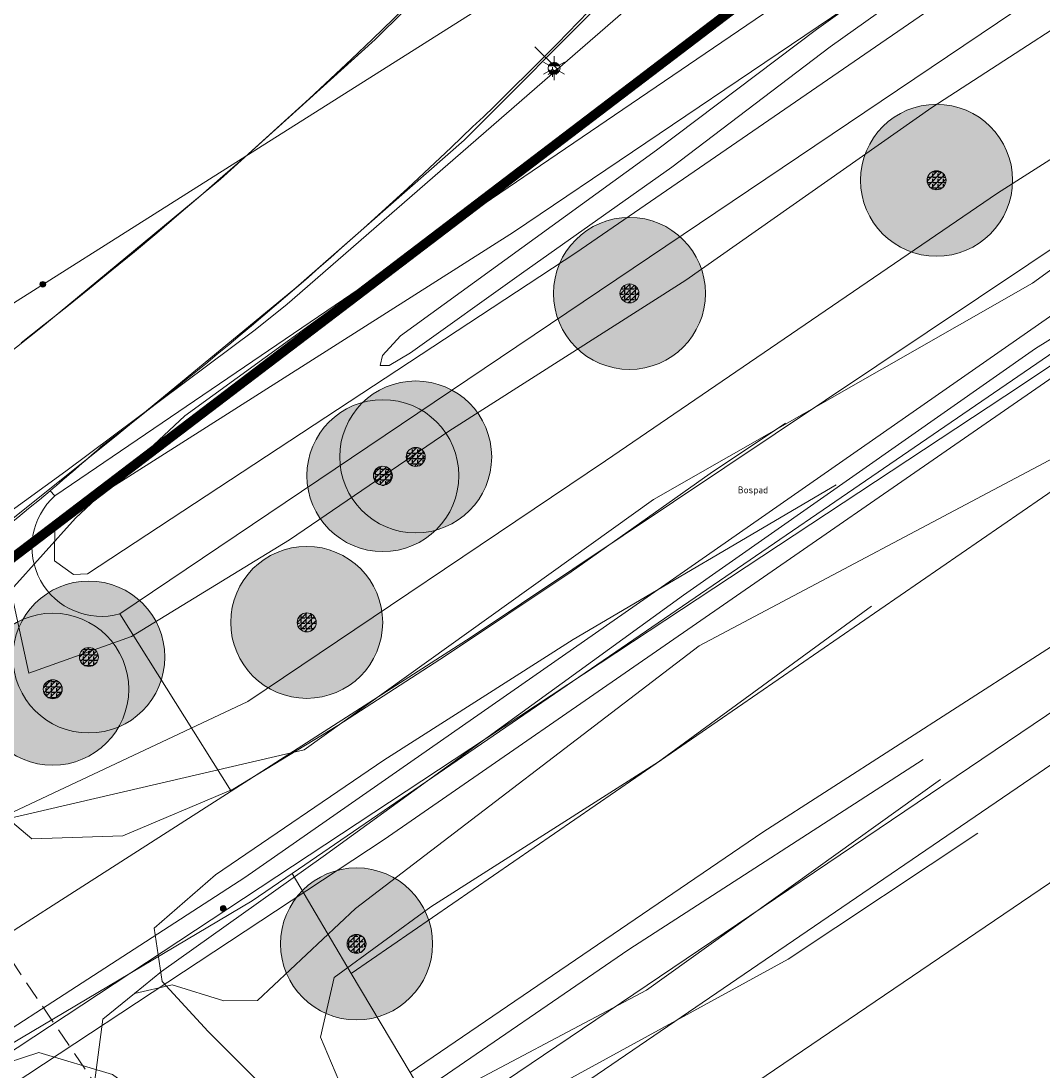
# Model space of a CAD drawing. Header units: metres. Extents: x 163628 to 167855, y 402678 to 405435.
# Tile 641 of 656: x 167438 to 167465, y 404865 to 404893. Entities that reach past the tile are written whole.
import ezdxf
from ezdxf.enums import TextEntityAlignment as Align

# ---------------------------------------------------------------- set-up
doc = ezdxf.new("R2010")
doc.units = ezdxf.units.M
doc.linetypes.add('DASHED2', pattern=[0.375, 0.25, -0.125])
doc.linetypes.add('X-CA190022.004-UO-TXT_Tekst 1op200$0$AL-DETAILS', pattern=[5.2, 2, -1.2, 2])
doc.layers.get('0').update_dxf_attribs({"lineweight": 25})
for name, color, linetype, lineweight in [('B-WE-KW-KUNSTWERK_DUIKER-G', 252, 'Continuous', 18), ('X-CA190022.004-UO-BGT_Ondergrond$0$GE_316_WGDFietspad_Vlak_GEM', 253, 'Continuous', 9), ('X-CA190022.004-UO-BGT_Ondergrond$0$GE_317_WGDVoetpad_Vlak_GEM', 253, 'Continuous', 9), ('X-CA190022.004-UO-BGT_Ondergrond$0$GE_432_OTDOnverhard_zand_Vlak_GEM', 253, 'Continuous', 9), ('X-CA190022.004-UO-BGT_Ondergrond$0$GE_478_BTDGroenvoorziening_bosplantsoen_GEM', 253, 'Continuous', 9), ('X-CA190022.004-UO-BGT_Ondergrond$0$GE_479_BTDGroenvoorziening_grasenkruida_GEM', 253, 'Continuous', 9), ('X-CA190022.004-UO-BGT_Ondergrond$0$GE_504_WTDWaterloop_sloot_Vlak_GEM', 253, 'Continuous', 9), ('X-CA190022.004-UO-BGT_Ondergrond$0$GE_541_OWTOever_slootkant_Vlak_GEM', 253, 'Continuous', 9), ('X-CA190022.004-UO-BGT_Ondergrond$0$GE_861_PALLichtmast_Punt_GEM', 253, 'Continuous', 9), ('X-CA190022.004-UO-DTM inmeting$0$B-WE-AL-AANPIJLING-T18', 246, 'Continuous', 0), ('X-CA190022.004-UO-DTM inmeting$0$B-WE-GR-BOOM-S', 246, 'Continuous', 0), ('X-CA190022.004-UO-DTM inmeting$0$B-WE-GW-TALUD_KNIKLIJN-G', 246, 'Continuous', 0), ('X-CA190022.004-UO-DTM inmeting$0$B-WE-GW-TALUD_KRUIN-G', 246, 'Continuous', 0), ('X-CA190022.004-UO-DTM inmeting$0$B-WE-GW-WATERGANG_BODEM-G', 246, 'Continuous', 0), ('X-CA190022.004-UO-DTM inmeting$0$B-WE-GW-WATERGANG_INSTEEK-G', 246, 'Continuous', 0), ('X-CA190022.004-UO-DTM inmeting$0$B-WE-IE-MEUBILAIR_WEGMEUBILAIR-S', 246, 'Continuous', 0), ('X-CA190022.004-UO-DTM inmeting$0$B-WE-VH-VERHARDING_ASFALT-G', 246, 'Continuous', 0), ('X-CA190022.004-UO-DTM inmeting$0$B-WE-VH-VERHARDING_HALFVERHARDING-G', 246, 'Continuous', 0), ('X-CA190022.004-UO-KAD_Percelen$0$B-WE-KG-GRENS_PERCEEL-GV', 150, 'Continuous', 9), ('X-CA190022.004-UO-TXT_Tekst 1op200$0$X-XX-AL-VERWIJZING_DETAIL-G', 7, 'X-CA190022.004-UO-TXT_Tekst 1op200$0$AL-DETAILS', 0)]:
    doc.layers.add(name, color=color, linetype=linetype, lineweight=lineweight)
doc.layers.add('X-CA190022.004-UO-DTM inmeting$0$X-XX-AL-MEETPUNT-S', color=246, linetype='Continuous', lineweight=0, plot=False)
doc.layers.add('X-CA190022.004-UO-DWM_Beplanting$0$B-WE-GR-BOOM-S AFKOMSTIG UIT DTM_v0.4', color=252, linetype='Continuous')
doc.layers.add('X-CA190022.004-UO-DWM_Beplanting$0$N-GV-GR-GRAS-A-200', color=7, linetype='Continuous')
for name, color, linetype, lineweight, transparency in [('X-CA190022.004-UO-KLIC$0$B-OI-KL-DATA_KPN_0000546663_VECT_19O042617-G', 42, 'X-CA190022.004-UO-KLIC$0$1-200 TELEFONIE-KPN', 0, 0.25), ('X-CA190022.004-UO-KLIC$0$B-OI-KL-DATA_ZIGGO BV_0000546674_VECT_19O042617-G', 42, 'X-CA190022.004-UO-KLIC$0$1-200 ZIGGO', 0, 0.25), ('X-CA190022.004-UO-KLIC$0$B-WE-KL-ET_LS-G', 42, 'X-CA190022.004-UO-KLIC$0$1-200 LAAGSPANNING', 0, 0.25), ('X-CA190022.004-UO-KLIC$0$B-WE-KL-ET_LS_HULPSTUK-S', 42, 'X-CA190022.004-UO-KLIC$0$1-200 LAAGSPANNING', 0, 0.25), ('X-CA190022.004-UO-KLIC$0$B-WE-KL-ET_LS_KABELBED-G', 42, 'X-CA190022.004-UO-KLIC$0$1-200 LAAGSPANNING', 0, 0.25)]:
    doc.layers.add(name, color=color, linetype=linetype, lineweight=lineweight, transparency=transparency)
doc.styles.add('X-CA190022.004-UO-BGT_Ondergrond$0$NLCS-ISO', font='NLCS-ISO.ttf')
doc.styles.add('X-CA190022.004-UO-DTM inmeting$0$NLCS-ISO', font='isocpeur.ttf', dxfattribs={"height": 2.5})
doc.styles.add('X-CA190022.004-UO-KLIC$0$NLCS-ISO', font='NLCS-ISO.ttf')
doc.linetypes.add('X-CA190022.004-UO-KLIC$0$1-200 LAAGSPANNING', pattern='A,1.5,-0.6,["LS",X-CA190022.004-UO-KLIC$0$NLCS-ISO,S=0.24,R=0,X=-0.45,Y=-0.12],-0.05', length=2.15)
doc.linetypes.add('X-CA190022.004-UO-KLIC$0$1-200 TELEFONIE-KPN', pattern='A,1.5,-0.6,["KPN",X-CA190022.004-UO-KLIC$0$NLCS-ISO,S=0.24,R=0,X=-0.5,Y=-0.12],-0.3', length=2.4)
doc.linetypes.add('X-CA190022.004-UO-KLIC$0$1-200 ZIGGO', pattern='A,1.5,-0.6,["ZIGGO",X-CA190022.004-UO-KLIC$0$NLCS-ISO,S=0.24,R=0,X=-0.5,Y=-0.12],-0.5', length=2.6)

# ---------------------------------------------------------------- blocks, each defined once
blk = doc.blocks.new('X-CA190022.004-UO-BGT_Ondergrond$0$N-SIE-WEG_LICHTMAST-SO')
h = blk.add_hatch(color=256)
h.paths.add_polyline_path([(1.16, 0.5, 0.658505), (-1.16, 0.5)])
h.paths.add_polyline_path([(-1.16, -0.5, 0.658505), (1.16, -0.5)])
at = {"flags": 128}
for points in [[(0, 1.27), (0, 2.53)], [(-2.19, 1.27), (-1.1, 0.63)], [(-1.16, 0.5), (1.16, 0.5)], [(1.1, 0.63), (2.19, 1.27)], [(-2.19, -1.27), (-1.1, -0.63)], [(-1.16, -0.5), (1.16, -0.5)], [(0, -1.27), (0, -2.53)], [(2.19, -1.27), (1.1, -0.63)]]:
    blk.add_lwpolyline(points, dxfattribs=at)
at = {"ltscale": 0.5}
blk.add_circle((0, 0), 1.27, dxfattribs=at)
at = {"style": 'X-CA190022.004-UO-BGT_Ondergrond$0$NLCS-ISO'}
blk.add_attdef('TYPE', text='', height=1.8, dxfattribs=at).set_placement((0, 2.53), align=Align.BOTTOM_CENTER)
blk = doc.blocks.new('X-CA190022.004-UO-BGT_Ondergrond$0$IMGEOLichtmastpaal')
at = {"xscale": 5, "yscale": 5, "zscale": 5}
blk.add_blockref('X-CA190022.004-UO-BGT_Ondergrond$0$N-SIE-WEG_LICHTMAST-SO', (0, 6.4), dxfattribs=at)
blk = doc.blocks.new('X-CA190022.004-UO-DTM inmeting$0$punt')
at = {"color": 0, "lineweight": -2}
blk.add_line((0, 0), (0, 0), dxfattribs=at)
blk = doc.blocks.new('X-CA190022.004-UO-DTM inmeting$0$boom')
h = blk.add_hatch()
h.set_pattern_fill('ANSI31', color=256, scale=0.13)
h.paths.add_polyline_path([(-1, 0, 1), (1, 0, 1)])
blk.add_circle((0, 0), 1)
blk = doc.blocks.new('X-CA190022.004-UO-DTM inmeting$0$SIE-WEG_PAAL_ALGEMEEN_TYPE_01')
h = blk.add_hatch(color=256)
edge = h.paths.add_edge_path()
edge.add_arc((0, 0), 0.188, 0, 360)
at = {"ltscale": 0.5}
blk.add_circle((0, 0), 0.188, dxfattribs=at)
blk = doc.blocks.new('X-CA190022.004-UO-DTM inmeting$0$B-SIE-WEG_LICHTMAST-SO')
at = {"ltscale": 0.1}
for p, q in [((-0.33, 0.19), (-0.67, 0.39)), ((0, 0.39), (0, 0.77)), ((0.33, 0.19), (0.67, 0.39)), ((-0.33, -0.19), (-0.67, -0.39)), ((0, -0.39), (0, -0.77)), ((0.33, -0.19), (0.67, -0.39))]:
    blk.add_line(p, q, dxfattribs=at)
at = {"flags": 128}
for points in [[(-0.35, 0.15), (0.35, 0.15)], [(-0.35, -0.15), (0.35, -0.15)]]:
    blk.add_lwpolyline(points, dxfattribs=at)
at = {"ltscale": 0.1}
blk.add_circle((0, 0), 0.386, dxfattribs=at)
at = {"style": 'X-CA190022.004-UO-DTM inmeting$0$NLCS-ISO'}
blk.add_attdef('TYPE', text='', height=0.549, dxfattribs=at).set_placement((0, 0.77), align=Align.BOTTOM_CENTER)
blk = doc.blocks.new('X-CA190022.004-UO-KLIC$0$SKL-WTB_HULP_MOF-SO')
at = {"linetype": 'ByBlock', "lineweight": 18}
h = blk.add_hatch(color=0, dxfattribs=at)
h.dxf.hatch_style = 1
h.paths.add_polyline_path([(-0.5625, 0, 1), (0.5625, 0, 1)])
at = {"color": 0, "linetype": 'ByBlock', "lineweight": 18}
blk.add_circle((0, 0), 0.5625, dxfattribs=at)
at = {"color": 0, "linetype": 'ByBlock', "lineweight": 18, "style": 'X-CA190022.004-UO-KLIC$0$NLCS-ISO', "flags": 1}
for tag, p in [('TYPE', (1.5, 0)), ('OMSCHRIJVING', (1.5, -3)), ('LABEL', (1.5, -1.5))]:
    blk.add_attdef(tag, p, '', height=1, dxfattribs=at)
blk = doc.blocks.new('X-CA190022.004-UO-DWM_Beplanting$0$SGR-BOOM_01-SO')
at = {"linetype": 'ByBlock', "lineweight": 18}
h = blk.add_hatch(color=0, dxfattribs=at)
h.dxf.hatch_style = 1
edge = h.paths.add_edge_path()
edge.add_arc((0, 0), 0.25, 0, 360)
at = {"color": 0, "linetype": 'ByBlock', "lineweight": 18}
for radius in [2, 0.25]:
    blk.add_circle((0, 0), radius, dxfattribs=at)
blk = doc.blocks.new('X-CA190022.004-UO-DWM_Beplanting$0$IMGEOBoom')
at = {"transparency": 33554457}
h = blk.add_hatch(color=256, dxfattribs=at)
h.dxf.hatch_style = 1
edge = h.paths.add_edge_path()
edge.add_arc((0, 0), 100, 0, 360)
edge = h.paths.add_edge_path(flags=17)
edge.add_arc((0, 0), 12.5, 0, 360)
h = blk.add_hatch()
h.set_pattern_fill('ANGLE', color=256)
h.set_pattern_definition([(0, (0, 0), (0, 6.985), [5.08, -1.905]), (90, (0, 0), (-6.985, 4e-16), [5.08, -1.905])])
edge = h.paths.add_edge_path(flags=17)
edge.add_arc((0, 0), 12.5, 0, 360)
at = {"layer": 'X-CA190022.004-UO-DWM_Beplanting$0$N-GV-GR-GRAS-A-200'}
h = blk.add_hatch(color=256, dxfattribs=at)
h.dxf.hatch_style = 1
edge = h.paths.add_edge_path(flags=17)
edge.add_arc((0, 0), 12.5, 0, 360)
at = {"xscale": 50, "yscale": 50, "zscale": 50}
blk.add_blockref('X-CA190022.004-UO-DWM_Beplanting$0$SGR-BOOM_01-SO', (0, 0), dxfattribs=at)

msp = doc.modelspace()

# ---------------------------------------------------------------- linework, layer by layer
at = {"layer": 'B-WE-KW-KUNSTWERK_DUIKER-G', "linetype": 'DASHED2', "ltscale": 2, "flags": 128}
msp.add_lwpolyline([(167441.818, 404861.39), (167428.735, 404880.747)], dxfattribs=at)
at = {"layer": 'X-CA190022.004-UO-BGT_Ondergrond$0$GE_316_WGDFietspad_Vlak_GEM'}
msp.add_arc((167365.336, 404977.222), 117.768, 307.85747, 331.63861, dxfattribs=at)
at = {"layer": 'X-CA190022.004-UO-BGT_Ondergrond$0$GE_316_WGDFietspad_Vlak_GEM', "extrusion": (0, 0, -1)}
for centre, radius, start, end in [((-167367.158, 404975.681), 118.887, 220.31821, 232.39113), ((-167396.796, 404929.874), 64.667, 228.42321, 229.98683), ((-167396.931, 404929.745), 64.481, 230.00438, 240.44598)]:
    msp.add_arc(centre, radius, start, end, dxfattribs=at)
at = {"layer": 'X-CA190022.004-UO-BGT_Ondergrond$0$GE_317_WGDVoetpad_Vlak_GEM', "flags": 128}
for points in [[(167364.345, 404823.021), (167392.198, 404839.923), (167407.927, 404850), (167429.075, 404863.427), (167433.3, 404866.136), (167443.137, 404872.443), (167449.454, 404876.493), (167472.13, 404891.661), (167484.275, 404900.214), (167485.438, 404898.548), (167471.717, 404888.747), (167444.742, 404870.27), (167443.697, 404869.554), (167434.394, 404864.037)], [(167449.291, 404862.605), (167451.044, 404856.131), (167447.976, 404855.172), (167444.93, 404859.628), (167442.469, 404857.972), (167442.283, 404858.244), (167442.269, 404858.265), (167441.665, 404859.152), (167440.895, 404860.283), (167440.523, 404860.828), (167442.965, 404862.503), (167439.648, 404863.097), (167434.394, 404864.037), (167443.697, 404869.554), (167444.742, 404870.27), (167446.301, 404867.643), (167447.853, 404865.029), (167448.662, 404863.665), (167449.291, 404862.605)]]:
    msp.add_lwpolyline(points, dxfattribs=at)
at = {"layer": 'X-CA190022.004-UO-BGT_Ondergrond$0$GE_432_OTDOnverhard_zand_Vlak_GEM', "flags": 128}
for points in [[(167438.375, 404880.346), (167438.503, 404880.217)], [(167440.211, 404877.106), (167443.137, 404872.443), (167433.3, 404866.136), (167429.605, 404872.017), (167428.736, 404873.653)]]:
    msp.add_lwpolyline(points, dxfattribs=at)
at = {"layer": 'X-CA190022.004-UO-BGT_Ondergrond$0$GE_432_OTDOnverhard_zand_Vlak_GEM'}
for centre, radius, start, end in [((167396.931, 404929.745), 64.481, 299.55402, 309.99562), ((167439.72, 404878.861), 1.822, 131.9009, 285.6344)]:
    msp.add_arc(centre, radius, start, end, dxfattribs=at)
at = {"layer": 'X-CA190022.004-UO-BGT_Ondergrond$0$GE_478_BTDGroenvoorziening_bosplantsoen_GEM', "flags": 128}
msp.add_lwpolyline([(167449.291, 404862.605), (167485.877, 404887.581), (167482.683, 404892.695), (167446.301, 404867.643), (167444.742, 404870.27), (167471.717, 404888.747), (167485.438, 404898.548), (167484.275, 404900.214), (167472.13, 404891.661), (167449.454, 404876.493), (167443.137, 404872.443), (167440.211, 404877.106), (167485.093, 404907.34), (167498.879, 404916.25), (167500.457, 404917.564), (167501.11, 404918.836), (167501.091, 404920.097), (167500.181, 404920.925), (167498.77, 404921.492), (167482.93, 404910.453), (167438.503, 404880.217), (167438.375, 404880.346)], dxfattribs=at)
at = {"layer": 'X-CA190022.004-UO-BGT_Ondergrond$0$GE_478_BTDGroenvoorziening_bosplantsoen_GEM'}
for centre, radius, start, end in [((167367.158, 404975.681), 118.887, 307.60887, 319.68179), ((167396.796, 404929.874), 64.667, 310.01317, 311.57679)]:
    msp.add_arc(centre, radius, start, end, dxfattribs=at)
at = {"layer": 'X-CA190022.004-UO-BGT_Ondergrond$0$GE_479_BTDGroenvoorziening_grasenkruida_GEM', "extrusion": (0, 0, -1)}
msp.add_arc((-167365.336, 404977.222), 117.768, 208.36139, 232.14253, dxfattribs=at)
at = {"layer": 'X-CA190022.004-UO-BGT_Ondergrond$0$GE_504_WTDWaterloop_sloot_Vlak_GEM', "flags": 128}
for points in [[(167479.71, 404905.523), (167452.207, 404886.609), (167439.356, 404878.158), (167438.989, 404878.145), (167438.494, 404878.506), (167438.496, 404879.488), (167450.571, 404887.154), (167471.464, 404901.274), (167481.95, 404908.453), (167497.927, 404919.914), (167499.068, 404920.465), (167499.494, 404920.163), (167499.532, 404919.462), (167498.622, 404918.467), (167482.557, 404907.481), (167479.71, 404905.523)], [(167467.651, 404876.494), (167448.662, 404863.665), (167447.853, 404865.029), (167457.129, 404871.358), (167483.318, 404888.206), (167483.978, 404887.014), (167467.651, 404876.494)]]:
    msp.add_lwpolyline(points, dxfattribs=at)
at = {"layer": 'X-CA190022.004-UO-BGT_Ondergrond$0$GE_541_OWTOever_slootkant_Vlak_GEM', "flags": 128}
for points in [[(167438.503, 404880.217), (167482.93, 404910.453), (167498.77, 404921.492), (167500.181, 404920.925), (167501.091, 404920.097), (167501.11, 404918.836), (167500.457, 404917.564), (167498.879, 404916.25)], [(167452.207, 404886.609), (167439.356, 404878.158), (167438.989, 404878.145), (167438.494, 404878.506), (167438.496, 404879.488), (167450.571, 404887.154), (167471.464, 404901.274), (167481.95, 404908.453), (167497.927, 404919.914), (167499.068, 404920.465), (167499.494, 404920.163), (167499.532, 404919.462), (167498.622, 404918.467), (167482.557, 404907.481), (167479.71, 404905.523), (167452.207, 404886.609)], [(167498.879, 404916.25), (167485.093, 404907.34), (167440.211, 404877.106)], [(167483.318, 404888.206), (167457.129, 404871.358), (167447.853, 404865.029), (167446.301, 404867.643), (167482.683, 404892.695), (167485.877, 404887.581), (167449.291, 404862.605), (167448.662, 404863.665), (167467.651, 404876.494), (167483.978, 404887.014), (167483.318, 404888.206)]]:
    msp.add_lwpolyline(points, dxfattribs=at)
at = {"layer": 'X-CA190022.004-UO-BGT_Ondergrond$0$GE_541_OWTOever_slootkant_Vlak_GEM', "extrusion": (0, 0, -1)}
msp.add_arc((-167439.72, 404878.861), 1.822, 254.3656, 48.0991, dxfattribs=at)
at = {"layer": 'X-CA190022.004-UO-DTM inmeting$0$B-WE-GW-TALUD_KNIKLIJN-G'}
for points in [[(167499.287, 404912.995, 9.115), (167487.107, 404903.424, 9.922), (167479.014, 404898.391, 9.901), (167471.842, 404893.632, 9.921), (167463.311, 404888.178, 9.92), (167452.994, 404881.138, 9.976), (167443.575, 404874.803, 9.955)], [(167499.287, 404912.995, 9.115), (167498.872, 404910.372, 9.216), (167498.221, 404908.216, 9.379), (167494.391, 404905.238, 9.568), (167488.275, 404901.83, 9.881), (167479.662, 404896.174, 9.894), (167473.003, 404892.189, 9.917), (167464.232, 404885.809, 9.93), (167454.256, 404880.114, 9.926), (167445.062, 404873.528, 9.918)], [(167499.728, 404905.416, 9.359), (167490.803, 404900.451, 9.804), (167481.48, 404894.26, 9.864), (167473.984, 404890.102, 9.912), (167464.309, 404884.092, 9.845), (167455.043, 404877.601, 9.874), (167445.561, 404870.719, 9.903)], [(167499.728, 404905.416, 9.359), (167490.504, 404899.739, 10.026), (167481.56, 404893.559, 10.063), (167473.258, 404888.192, 10.02), (167464.955, 404881.301, 10.105), (167455.459, 404876.264, 9.956), (167446.41, 404869.352, 10.07)], [(167436.787, 404871.604, 9.706), (167443.575, 404874.803, 9.955)], [(167436.787, 404871.604, 9.706), (167445.062, 404873.528, 9.918)], [(167445.561, 404870.719, 9.903), (167441.309, 404867.693, 9.853)], [(167446.41, 404869.352, 10.07), (167443.837, 404866.929, 10.041)]]:
    msp.add_polyline3d(points, dxfattribs=at)
at = {"layer": 'X-CA190022.004-UO-DTM inmeting$0$B-WE-GW-TALUD_KRUIN-G'}
for points in [[(167440.599, 404867.115, 9.8), (167441.309, 404867.693, 9.853)], [(167437.855, 404861.925, 9.944), (167439.544, 404864.765, 9.762), (167439.765, 404866.433, 9.759), (167440.599, 404867.115, 9.8), (167441.585, 404867.342, 9.803), (167442.95, 404866.92, 9.795), (167443.837, 404866.929, 10.041)]]:
    msp.add_polyline3d(points, dxfattribs=at)
at = {"layer": 'X-CA190022.004-UO-DTM inmeting$0$B-WE-GW-WATERGANG_BODEM-G'}
for points in [[(167499.266, 404921.197, 8.394), (167498.707, 404921.658, 8.368), (167497.977, 404921.124, 8.394), (167497.582, 404920.035, 8.356), (167497.013, 404918.853, 8.265), (167495.841, 404917.981, 8.243), (167491.764, 404915.032, 8.23), (167486.936, 404911.726, 8.222), (167481.614, 404907.947, 8.221), (167476.931, 404904.978, 8.215), (167472.48, 404901.945, 8.141), (167467.81, 404898.884, 8.245), (167463.062, 404895.729, 8.246), (167458.542, 404892.486, 8.208), (167454.338, 404889.315, 8.277), (167447.596, 404884.422, 8.33), (167447.123, 404883.908, 8.364), (167447.058, 404883.642, 8.378)], [(167499.951, 404920.393, 8.35), (167500.208, 404919.702, 8.364), (167499.817, 404919.094, 8.343), (167498.561, 404918.586, 8.309), (167492.211, 404914.445, 8.228), (167487.31, 404911.145, 8.236), (167482.122, 404907.482, 8.215), (167477.425, 404904.452, 8.225), (167473.001, 404901.313, 8.167), (167468.133, 404898.336, 8.225), (167463.387, 404895.225, 8.239), (167458.903, 404892.031, 8.246), (167454.737, 404888.862, 8.292), (167450.777, 404886.069, 8.36), (167447.861, 404883.977, 8.36), (167447.297, 404883.64, 8.352), (167447.058, 404883.642, 8.378)], [(167461.353, 404873.275, 8.055), (167453.608, 404868.275, 8.191), (167448.054, 404864.466, 7.978), (167448.035, 404864.305, 7.995)], [(167461.804, 404872.743, 8.076), (167454.07, 404867.202, 8.221), (167448.311, 404864.151, 8.038), (167448.035, 404864.305, 7.995)]]:
    msp.add_polyline3d(points, dxfattribs=at)
at = {"layer": 'X-CA190022.004-UO-DTM inmeting$0$B-WE-GW-WATERGANG_INSTEEK-G'}
for points in [[(167489.442, 404915.594, 8.95), (167484.02, 404911.647, 8.992), (167478.068, 404907.907, 9.027), (167472.039, 404904.084, 9.02), (167465.65, 404899.928, 9.117), (167459.695, 404895.75, 9.003), (167453.488, 404890.95, 8.932), (167447.526, 404886.391, 8.923), (167441.919, 404882.315, 9.097), (167439.042, 404879.628, 9.057), (167437.341, 404877.727, 9.071), (167437.816, 404875.543, 9.391), (167440.514, 404876.51, 9.736), (167444.679, 404879.059, 9.656), (167448.871, 404881.913, 9.606), (167455.105, 404885.891, 9.678), (167461.584, 404890.431, 9.612), (167467.237, 404894.112, 9.621), (167473.784, 404898.437, 9.606), (167478.224, 404901.46, 9.594), (167489.487, 404909.515, 9.501)], [(167459.988, 404877.306, 10.083), (167454.385, 404873.207, 10.025), (167448.399, 404869.396, 9.968), (167445.852, 404867.537, 10.035), (167445.493, 404865.965, 9.423), (167446.169, 404864.37, 9.094), (167447.852, 404862.571, 8.818), (167457.8, 404868.014, 8.579), (167462.794, 404871.335, 8.453)]]:
    msp.add_polyline3d(points, dxfattribs=at)
at = {"layer": 'X-CA190022.004-UO-DTM inmeting$0$B-WE-VH-VERHARDING_ASFALT-G'}
for points in [[(167433.34, 404880.839, 9.127), (167438.136, 404884.633, 9.14), (167442.856, 404888.552, 9.141), (167446.928, 404892.226, 9.149), (167450.823, 404896.083, 9.153), (167454.472, 404900.082, 9.132), (167457.998, 404904.387, 9.119), (167461.348, 404909.094, 9.132), (167464.573, 404913.989, 9.123), (167470.207, 404923.593, 9.128), (167472.521, 404928.519, 9.122), (167474.808, 404933.696, 9.12), (167476.647, 404938.598, 9.119), (167478.358, 404943.459, 9.122), (167479.65, 404947.864, 9.131), (167480.961, 404952.886, 9.126), (167481.984, 404957.562, 9.116), (167483.192, 404963.913, 9.101)], [(167435.371, 404877.999, 9.099), (167440.165, 404881.834, 9.156), (167444.839, 404885.688, 9.148), (167449.27, 404889.577, 9.138), (167453.105, 404893.43, 9.135), (167457.121, 404897.799, 9.146), (167460.549, 404902.035, 9.141), (167464.197, 404907.227, 9.152), (167467.236, 404911.83, 9.154), (167470.819, 404917.524, 9.138), (167473.268, 404921.99, 9.131), (167475.849, 404927.304, 9.127), (167478.005, 404932.193, 9.121), (167480.042, 404937.628, 9.159), (167481.622, 404942.31, 9.171), (167482.962, 404946.885, 9.169), (167484.276, 404951.917, 9.152), (167485.278, 404956.458, 9.151), (167486.26, 404961.93, 9.158)]]:
    msp.add_polyline3d(points, dxfattribs=at)
at = {"layer": 'X-CA190022.004-UO-DTM inmeting$0$B-WE-VH-VERHARDING_HALFVERHARDING-G'}
for points in [[(167435.322, 404877.526, 9.104), (167435.693, 404874.84, 9.234), (167436.425, 404872.418, 9.618), (167437.899, 404871.181, 9.829), (167440.286, 404871.262, 9.889), (167443.194, 404872.489, 9.926), (167445.944, 404874.167, 9.92), (167448.784, 404876.004, 9.922), (167452.092, 404878.21, 9.922), (167455.745, 404880.8, 9.92), (167457.728, 404882.125, 9.916)], [(167459.062, 404880.502, 9.869), (167452.141, 404876.428, 9.874), (167447.156, 404873.251, 9.896), (167442.732, 404870.237, 9.894), (167441.113, 404868.829, 9.892), (167441.328, 404867.43, 9.815), (167442.539, 404866.111, 9.591), (167444.127, 404864.525, 9.195), (167446.297, 404862.547, 8.932), (167448.48, 404860.337, 8.855), (167450.122, 404857.487, 8.874), (167451.046, 404854.093, 8.877), (167452.901, 404852.029, 8.818), (167455.149, 404851.187, 8.841), (167457.621, 404851.197, 8.819), (167459.571, 404852.186, 8.857), (167464.437, 404856.004, 8.875)], [(167428.788, 404859.908, 9.882), (167432.166, 404862.407, 9.862), (167435.598, 404864.75, 9.898), (167438.082, 404865.564, 9.817), (167440.021, 404864.979, 9.635), (167442.277, 404863.315, 9.22), (167445.457, 404860.281, 8.857), (167447.435, 404858.066, 8.878), (167448.01, 404855.052, 8.878), (167447.816, 404852.379, 8.909), (167447.347, 404849.653, 8.891), (167446.486, 404845.367, 8.948), (167445.889, 404840, 8.932), (167445.615, 404835.443, 8.902), (167444.998, 404831.155, 9.023)]]:
    msp.add_polyline3d(points, dxfattribs=at)
at = {"layer": 'X-CA190022.004-UO-KAD_Percelen$0$B-WE-KG-GRENS_PERCEEL-GV', "flags": 128}
for points in [[(167468.235, 404939.624), (167462.984, 404926.8), (167455.29, 404915.354), (167440.511, 404902.717), (167438.154, 404900.774), (167435.296, 404897.954), (167434.577, 404896.874), (167432.976, 404894.473), (167432.464, 404890.322), (167432.429, 404884.719), (167432.401, 404884.075), (167432.306, 404883.437), (167432.145, 404882.812), (167431.92, 404882.208), (167431.634, 404881.63), (167434.758, 404883.606), (167443.858, 404889.362), (167454.68, 404896.207), (167486.582, 404918.497), (167496.16, 404925.178), (167496.55, 404935.971)], [(167511.504, 404935.881), (167496.16, 404925.178), (167486.582, 404918.497), (167454.68, 404896.207), (167443.858, 404889.362), (167434.758, 404883.606), (167431.634, 404881.63), (167426.533, 404878.405), (167423.954, 404876.773), (167419.395, 404873.889), (167413.139, 404869.932), (167404.654, 404864.349), (167388.083, 404853.445), (167351.109, 404832.026)], [(167356.106, 404805.491), (167401.757, 404833.385), (167401.257, 404829.497), (167413.747, 404837.004), (167431.016, 404847.239), (167433.834, 404849.08), (167487.321, 404885.389), (167496.811, 404892.05), (167511.6, 404902.389)]]:
    msp.add_lwpolyline(points, dxfattribs=at)
msp.add_lwpolyline([(167441.728, 404843.002), (167444.36, 404844.79), (167454.029, 404851.36), (167493.056, 404877.883), (167497.224, 404880.804), (167497.178, 404886.082), (167496.811, 404892.05), (167487.321, 404885.389), (167433.834, 404849.08), (167431.016, 404847.239), (167442.17, 404853.85)], close=True, dxfattribs=at)
at = {"layer": 'X-CA190022.004-UO-KLIC$0$B-OI-KL-DATA_KPN_0000546663_VECT_19O042617-G', "flags": 128}
msp.add_lwpolyline([(167511.57, 404915.837), (167500.5, 404908.5), (167498.5, 404906.833), (167482.5, 404895.5), (167463.5, 404882.833), (167414.5, 404850.5), (167386.5, 404833.5), (167380.5, 404829.5), (167359.167, 404816.167), (167332.5, 404801.167), (167327.833, 404798.833), (167322.167, 404795.833)], dxfattribs=at)
at = {"layer": 'X-CA190022.004-UO-KLIC$0$B-OI-KL-DATA_ZIGGO BV_0000546674_VECT_19O042617-G', "flags": 128}
for points in [[(167517.167, 404920.167), (167494.833, 404905.833), (167479.833, 404895.5), (167443.5, 404870.167), (167432.167, 404862.833), (167397.833, 404840.833)], [(167517.5, 404919.833), (167447.167, 404871.167), (167432.5, 404861.5), (167398.167, 404840.5)]]:
    msp.add_lwpolyline(points, dxfattribs=at)
at = {"layer": 'X-CA190022.004-UO-KLIC$0$B-WE-KL-ET_LS-G'}
for points in [[(167481.205, 404932.366), (167472.944, 404917.433), (167471.775, 404915.689), (167468.265, 404909.907), (167467.395, 404908.474), (167466.815, 404907.584), (167462.811, 404901.851), (167462.058, 404900.953), (167458.396, 404897.291), (167457.614, 404896.562), (167451.727, 404891.443), (167444.612, 404885.257), (167443.776, 404884.582), (167438.788, 404880.861), (167436.158, 404878.958), (167435.37, 404878.387)], [(167451.727, 404891.443), (167451.134, 404892.036)]]:
    msp.add_lwpolyline(points, dxfattribs=at)
at = {"layer": 'X-CA190022.004-UO-KLIC$0$B-WE-KL-ET_LS_KABELBED-G'}
msp.add_lwpolyline([(167481.205, 404932.366), (167472.944, 404917.433), (167471.775, 404915.689), (167468.265, 404909.907), (167467.395, 404908.474), (167466.815, 404907.584), (167462.811, 404901.851), (167462.058, 404900.953), (167458.396, 404897.291), (167457.614, 404896.562), (167451.727, 404891.443), (167444.612, 404885.257), (167443.776, 404884.582), (167438.788, 404880.861), (167436.158, 404878.958), (167435.37, 404878.387)], dxfattribs=at)
at = {"layer": 'X-CA190022.004-UO-TXT_Tekst 1op200$0$X-XX-AL-VERWIJZING_DETAIL-G', "const_width": 0.25, "flags": 128}
msp.add_lwpolyline([(167511.37, 404972.908), (167486.41, 404953.9), (167449.623, 404957.18), (167389.754, 404908.107), (167407.236, 404886.778), (167422.977, 404867.608), (167511.507, 404935.026)], dxfattribs=at)

# ---------------------------------------------------------------- block references
at = {"layer": 'X-CA190022.004-UO-BGT_Ondergrond$0$GE_861_PALLichtmast_Punt_GEM', "xscale": 0.025, "yscale": 0.025, "zscale": 0.025}
msp.add_blockref('X-CA190022.004-UO-BGT_Ondergrond$0$IMGEOLichtmastpaal', (167451.638, 404891.307), dxfattribs=at)
at = {"layer": 'X-CA190022.004-UO-DTM inmeting$0$B-WE-GR-BOOM-S', "linetype": 'ByBlock', "lineweight": -2, "xscale": 0.25, "yscale": 0.25, "zscale": 0.25}
for p in [(167461.704, 404888.519, 9.798), (167453.623, 404885.541, 9.1), (167447.997, 404881.237, 9.659), (167447.133, 404880.744, 9.462), (167445.129, 404876.882, 9.712), (167439.396, 404875.97, 9.595), (167438.445, 404875.122, 9.566), (167446.441, 404868.418, 10.236)]:
    msp.add_blockref('X-CA190022.004-UO-DTM inmeting$0$boom', p, dxfattribs=at)
at = {"layer": 'X-CA190022.004-UO-DTM inmeting$0$B-WE-IE-MEUBILAIR_WEGMEUBILAIR-S', "linetype": 'ByBlock', "lineweight": -2, "xscale": 0.1620167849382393, "yscale": 0.1620167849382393, "zscale": 0.1620167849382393}
msp.add_blockref('X-CA190022.004-UO-DTM inmeting$0$B-SIE-WEG_LICHTMAST-SO', (167451.593, 404891.369, -89.068), dxfattribs=at)
at = {"layer": 'X-CA190022.004-UO-DTM inmeting$0$B-WE-IE-MEUBILAIR_WEGMEUBILAIR-S', "color": 0, "linetype": 'ByBlock', "lineweight": -2, "xscale": 0.3999999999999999, "yscale": 0.3999999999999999, "zscale": 0.3999999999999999}
for p in [(167438.184, 404885.781, 9.135), (167442.933, 404869.35, 9.928)]:
    msp.add_blockref('X-CA190022.004-UO-DTM inmeting$0$SIE-WEG_PAAL_ALGEMEEN_TYPE_01', p, dxfattribs=at)
at = {"layer": 'X-CA190022.004-UO-DTM inmeting$0$X-XX-AL-MEETPUNT-S', "linetype": 'ByBlock', "lineweight": -2}
for p in [(167458.542, 404892.486, 8.208), (167446.928, 404892.226, 9.149), (167458.903, 404892.031, 8.246), (167453.488, 404890.95, 8.932), (167461.584, 404890.431, 9.612), (167449.27, 404889.577, 9.138), (167454.338, 404889.315, 8.277), (167454.737, 404888.862, 8.292), (167442.856, 404888.552, 9.141), (167463.311, 404888.178, 9.92), (167447.526, 404886.391, 8.923), (167450.777, 404886.069, 8.36), (167444.839, 404885.688, 9.148), (167455.105, 404885.891, 9.678), (167464.232, 404885.809, 9.93), (167438.136, 404884.633, 9.14), (167447.596, 404884.422, 8.33), (167447.861, 404883.977, 8.36), (167464.309, 404884.092, 9.845), (167447.123, 404883.908, 8.364), (167447.058, 404883.642, 8.378), (167447.297, 404883.64, 8.352), (167441.919, 404882.315, 9.097), (167457.728, 404882.125, 9.916), (167440.165, 404881.834, 9.156), (167448.871, 404881.913, 9.606), (167452.994, 404881.138, 9.976), (167455.745, 404880.8, 9.92), (167459.062, 404880.502, 9.869), (167454.256, 404880.114, 9.926), (167439.042, 404879.628, 9.057), (167444.679, 404879.059, 9.656), (167452.092, 404878.21, 9.922), (167455.043, 404877.601, 9.874), (167459.988, 404877.306, 10.083), (167440.514, 404876.51, 9.736), (167452.141, 404876.428, 9.874), (167455.459, 404876.264, 9.956), (167448.784, 404876.004, 9.922), (167437.816, 404875.543, 9.391), (167443.575, 404874.803, 9.955), (167445.944, 404874.167, 9.92), (167445.062, 404873.528, 9.918), (167447.156, 404873.251, 9.896), (167454.385, 404873.207, 10.025), (167461.353, 404873.275, 8.055), (167461.804, 404872.743, 8.076), (167443.194, 404872.489, 9.926), (167440.286, 404871.262, 9.889), (167462.794, 404871.335, 8.453), (167437.899, 404871.181, 9.829), (167445.561, 404870.719, 9.903), (167442.732, 404870.237, 9.894), (167446.41, 404869.352, 10.07), (167448.399, 404869.396, 9.968), (167441.113, 404868.829, 9.892), (167453.608, 404868.275, 8.191), (167457.8, 404868.014, 8.579), (167441.309, 404867.693, 9.853), (167441.328, 404867.43, 9.815), (167445.852, 404867.537, 10.035), (167440.599, 404867.115, 9.8), (167441.585, 404867.342, 9.803), (167454.07, 404867.202, 8.221), (167442.95, 404866.92, 9.795), (167443.837, 404866.929, 10.041), (167439.765, 404866.433, 9.759), (167442.539, 404866.111, 9.591), (167445.493, 404865.965, 9.423), (167438.082, 404865.564, 9.817)]:
    msp.add_blockref('X-CA190022.004-UO-DTM inmeting$0$punt', p, dxfattribs=at)
at = {"layer": 'X-CA190022.004-UO-DWM_Beplanting$0$B-WE-GR-BOOM-S AFKOMSTIG UIT DTM_v0.4', "linetype": 'ByBlock', "lineweight": -2, "xscale": 0.02, "yscale": 0.02, "zscale": 0.02}
for p in [(167461.704, 404888.519, 9.798), (167453.623, 404885.541, 9.1), (167447.997, 404881.237, 9.659), (167447.133, 404880.744, 9.462), (167445.129, 404876.882, 9.712), (167439.396, 404875.97, 9.595), (167438.445, 404875.122, 9.566), (167446.441, 404868.418, 10.236)]:
    msp.add_blockref('X-CA190022.004-UO-DWM_Beplanting$0$IMGEOBoom', p, dxfattribs=at)
at = {"layer": 'X-CA190022.004-UO-KLIC$0$B-WE-KL-ET_LS_HULPSTUK-S', "xscale": 0.04, "yscale": 0.04, "zscale": 0.2}
msp.add_blockref('X-CA190022.004-UO-KLIC$0$SKL-WTB_HULP_MOF-SO', (167451.727, 404891.443), dxfattribs=at)

# ---------------------------------------------------------------- texts
at = {"layer": 'X-CA190022.004-UO-DTM inmeting$0$B-WE-AL-AANPIJLING-T18', "linetype": 'ByBlock', "insert": (167456.873, 404880.342, 9.893), "char_height": 0.18, "attachment_point": 5, "style": 'X-CA190022.004-UO-DTM inmeting$0$NLCS-ISO'}
msp.add_mtext_dynamic_manual_height_columns('Bospad', width=4.37408, gutter_width=12.201, heights=[0], dxfattribs=at)

doc.saveas('drawing.dxf')
